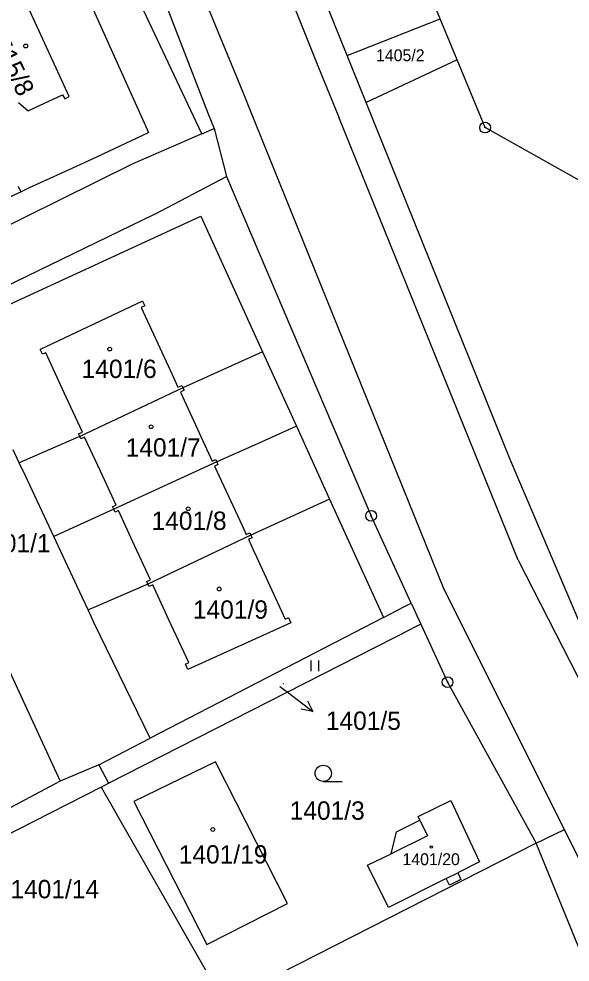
# Model space of a CAD drawing. Extents: x -736345 to -729997, y -1130177 to -1122501.
# Drawn here: x -733222.2 to -733171.1, y -1126140.6 to -1126053.2 of the extents above; entities that cross this region are included whole.
import ezdxf

# ---------------------------------------------------------------- set-up
doc = ezdxf.new("R2010")
doc.units = 0
for name, color, linetype in [('Vrstva 1', 7, 'Continuous'), ('Vrstva 16', 7, 'Continuous'), ('Vrstva 18', 7, 'Continuous'), ('Vrstva 19', 7, 'Continuous'), ('Vrstva 25', 7, 'Continuous'), ('Vrstva 4', 7, 'Continuous')]:
    doc.layers.add(name, color=color, linetype=linetype)

msp = doc.modelspace()

# ---------------------------------------------------------------- linework, layer by layer
at = {"layer": 'Vrstva 1'}
for points in [[(-733191.8, -1126056.57), (-733206.12, -1126021.09)], [(-733218.71, -1126025.72), (-733204.67, -1126061.97)], [(-733183.18, -1126053.18), (-733192.15, -1126031.48)], [(-733205.27, -1126063.82), (-733214.5, -1126044.21)], [(-733218.25, -1126045.81), (-733210.2, -1126063.7)], [(-733191.8, -1126056.57), (-733183.18, -1126053.18)], [(-733181.61, -1126056.98), (-733183.18, -1126053.18)], [(-733190.04, -1126060.94), (-733191.8, -1126056.57)], [(-733181.61, -1126056.98), (-733190.04, -1126060.94)], [(-733179.02, -1126063.25), (-733181.61, -1126056.98)], [(-733177.4, -1126092.26), (-733190.04, -1126060.94)], [(-733204.67, -1126061.97), (-733204.14, -1126063.33)], [(-733205.27, -1126063.82), (-733204.14, -1126063.33)], [(-733204.14, -1126063.33), (-733202.98, -1126067.78)], [(-733153.3, -1126077.69), (-733179.02, -1126063.25)], [(-733215.01, -1126065.95), (-733210.2, -1126063.7)], [(-733205.27, -1126063.82), (-733211.67, -1126066.6)], [(-733218.38, -1126067.52), (-733215.01, -1126065.95)], [(-733211.67, -1126066.6), (-733245.11, -1126083.18)], [(-733221.24, -1126068.79), (-733218.38, -1126067.52)], [(-733209.7, -1126071.32), (-733202.98, -1126067.78)], [(-733202.98, -1126067.78), (-733190.08, -1126098.08)], [(-733222.28, -1126068.67), (-733222.04, -1126069.2)], [(-733223.59, -1126069.92), (-733222.04, -1126069.2)], [(-733222.04, -1126069.2), (-733221.24, -1126068.79)], [(-733209.7, -1126071.32), (-733243.05, -1126087.49)], [(-733225.96, -1126080.96), (-733205.36, -1126071.47)], [(-733205.36, -1126071.47), (-733199.66, -1126084.02)], [(-733199.66, -1126084.02), (-733207.02, -1126087.38)], [(-733199.66, -1126084.02), (-733196.51, -1126090.93)], [(-733207.02, -1126087.38), (-733216.58, -1126091.88)], [(-733196.51, -1126090.93), (-733200.12, -1126092.57)], [(-733196.51, -1126090.93), (-733193.44, -1126097.7)], [(-733216.88, -1126092.01), (-733221.7, -1126094.1)], [(-733216.58, -1126091.88), (-733216.88, -1126092.01)], [(-733176.69, -1126094.02), (-733177.4, -1126092.26)], [(-733222.19, -1126094.31), (-733222.75, -1126093.11)], [(-733200.12, -1126092.57), (-733203.89, -1126094.23)], [(-733221.7, -1126094.1), (-733222.19, -1126094.31)], [(-733170.11, -1126109.46), (-733176.69, -1126094.02)], [(-733221.62, -1126095.52), (-733222.19, -1126094.31)], [(-733203.89, -1126094.23), (-733213.42, -1126098.63)], [(-733218.98, -1126101.16), (-733221.62, -1126095.52)], [(-733193.44, -1126097.7), (-733200.72, -1126101.04)], [(-733193.44, -1126097.7), (-733188.44, -1126108.66)], [(-733190.08, -1126098.08), (-733189.59, -1126099.23)], [(-733213.42, -1126098.63), (-733218.98, -1126101.16)], [(-733185.87, -1126107.33), (-733189.59, -1126099.23)], [(-733200.72, -1126101.04), (-733210.27, -1126105.56)], [(-733216.37, -1126106.76), (-733218.98, -1126101.16)], [(-733210.49, -1126105.65), (-733215.33, -1126107.75)], [(-733210.27, -1126105.56), (-733210.49, -1126105.65)], [(-733215.81, -1126107.96), (-733216.37, -1126106.76)], [(-733215.33, -1126107.75), (-733215.81, -1126107.96)], [(-733215.25, -1126109.17), (-733215.81, -1126107.96)], [(-733188.44, -1126108.66), (-733186.49, -1126107.65)], [(-733186.49, -1126107.65), (-733185.87, -1126107.33)], [(-733185.87, -1126107.33), (-733184.97, -1126109.27)], [(-733188.44, -1126108.66), (-733210.07, -1126119.85)], [(-733210.07, -1126119.85), (-733215.25, -1126109.17)], [(-733213.93, -1126124.02), (-733185.77, -1126109.68)], [(-733184.97, -1126109.27), (-733185.77, -1126109.68)], [(-733184.97, -1126109.27), (-733182.5, -1126114.65)], [(-733224.04, -1126111.61), (-733218.39, -1126123.82)], [(-733182.5, -1126114.65), (-733174.29, -1126129.57)], [(-733214.83, -1126122.32), (-733210.07, -1126119.85)], [(-733204, -1126122.02), (-733211.57, -1126125.7)], [(-733197.32, -1126135.17), (-733204, -1126122.02)], [(-733214.83, -1126122.32), (-733218.39, -1126123.82)], [(-733214.83, -1126122.32), (-733213.93, -1126124.02)], [(-733218.39, -1126123.82), (-733241.71, -1126136.24)], [(-733214.61, -1126124.37), (-733241.05, -1126137.84)], [(-733214.61, -1126124.37), (-733213.93, -1126124.02)], [(-733214.61, -1126124.37), (-733203.23, -1126144.31)], [(-733211.57, -1126125.7), (-733204.81, -1126138.97)], [(-733185.24, -1126127.09), (-733182.21, -1126125.61)], [(-733182.21, -1126125.61), (-733179.53, -1126131.31)], [(-733185.07, -1126127.45), (-733185.24, -1126127.09)], [(-733187.24, -1126128.51), (-733185.07, -1126127.45)], [(-733187.74, -1126130.55), (-733187.24, -1126128.51)], [(-733174.29, -1126129.57), (-733171.68, -1126128.29)], [(-733170.15, -1126131.35), (-733171.68, -1126128.29)], [(-733174.29, -1126129.57), (-733203.23, -1126144.31)], [(-733164.67, -1126153.16), (-733174.29, -1126129.57)], [(-733189.91, -1126131.61), (-733187.74, -1126130.55)], [(-733187.99, -1126135.52), (-733189.91, -1126131.61)], [(-733179.53, -1126131.31), (-733181.56, -1126132.32)], [(-733181.56, -1126132.32), (-733181.26, -1126132.94)], [(-733182.64, -1126132.85), (-733187.99, -1126135.52)], [(-733182.33, -1126133.47), (-733182.64, -1126132.85)], [(-733181.26, -1126132.94), (-733182.33, -1126133.47)], [(-733204.81, -1126138.97), (-733197.32, -1126135.17)]]:
    msp.add_lwpolyline(points, dxfattribs=at)
at = {"layer": 'Vrstva 16'}
msp.add_lwpolyline([(-733198.04, -1126115.06), (-733197.37, -1126115.56)], dxfattribs=at)
at = {"layer": 'Vrstva 25'}
for points in [[(-733195.136, -1126113.632), (-733195.136, -1126112.627)], [(-733194.443, -1126113.632), (-733194.443, -1126112.627)], [(-733197.37, -1126115.56), (-733194.978, -1126117.369)], [(-733195.474, -1126116.367), (-733194.978, -1126117.369), (-733196.077, -1126117.165)], [(-733194.02, -1126123.85), (-733192.27, -1126123.85)]]:
    msp.add_lwpolyline(points, dxfattribs=at)
for centre, radius in [((-733221.59, -1126055.69), 0.175), ((-733179.02, -1126063.25), 0.5), ((-733179.02, -1126063.25), 0.032), ((-733213.81, -1126083.78), 0.175), ((-733209.97, -1126090.98), 0.175), ((-733206.54, -1126098.58), 0.175), ((-733189.59, -1126099.23), 0.5), ((-733189.59, -1126099.23), 0.032), ((-733203.66, -1126106.02), 0.175), ((-733182.5, -1126114.65), 0.5), ((-733182.5, -1126114.65), 0.032), ((-733194.02, -1126123.1), 0.75), ((-733204.25, -1126128.3), 0.175), ((-733184.01, -1126129.93), 0.118)]:
    msp.add_circle(centre, radius, dxfattribs=at)
at = {"layer": 'Vrstva 4'}
for points in [[(-733209.13, -1126020.97), (-733194.45, -1126057.68)], [(-733201.23, -1126060.53), (-733216.26, -1126023.97)], [(-733217.56, -1126060.38), (-733221.91, -1126050.85)], [(-733194.45, -1126057.68), (-733192.59, -1126062.29)], [(-733221.24, -1126061.64), (-733218.18, -1126060.22)], [(-733218.18, -1126060.22), (-733217.98, -1126060.59)], [(-733217.98, -1126060.59), (-733217.56, -1126060.38)], [(-733200.88, -1126061.39), (-733201.23, -1126060.53)], [(-733222.26, -1126060.94), (-733221.36, -1126061.69)], [(-733221.36, -1126061.69), (-733221.24, -1126061.64)], [(-733199.12, -1126065.74), (-733200.88, -1126061.39)], [(-733179.97, -1126093.44), (-733192.59, -1126062.29)], [(-733186.67, -1126096.52), (-733199.12, -1126065.74)], [(-733210.76, -1126079.33), (-733220.26, -1126083.81)], [(-733210.55, -1126079.78), (-733210.88, -1126079.93)], [(-733210.88, -1126079.93), (-733208.21, -1126085.73)], [(-733210.76, -1126079.33), (-733210.55, -1126079.78)], [(-733220.04, -1126084.24), (-733220.26, -1126083.81)], [(-733219.73, -1126084.12), (-733220.04, -1126084.24)], [(-733217.83, -1126088.25), (-733219.73, -1126084.12)], [(-733208.21, -1126085.73), (-733207.86, -1126086.47)], [(-733207.86, -1126086.47), (-733207.48, -1126087.3)], [(-733207.48, -1126087.3), (-733207.13, -1126087.14)], [(-733206.92, -1126087.6), (-733207.26, -1126087.76)], [(-733207.26, -1126087.76), (-733204.31, -1126094.16)], [(-733207.13, -1126087.14), (-733207.02, -1126087.38)], [(-733207.02, -1126087.38), (-733206.92, -1126087.6)], [(-733216.34, -1126091.48), (-733217.83, -1126088.25)], [(-733216.69, -1126091.64), (-733216.34, -1126091.48)], [(-733216.58, -1126091.88), (-733216.69, -1126091.64)], [(-733216.48, -1126092.1), (-733216.58, -1126091.88)], [(-733216.13, -1126091.94), (-733216.48, -1126092.1)], [(-733214.67, -1126095.1), (-733216.13, -1126091.94)], [(-733204.31, -1126094.16), (-733203.99, -1126094.01)], [(-733203.99, -1126094.01), (-733203.89, -1126094.23)], [(-733175.96, -1126103.35), (-733179.97, -1126093.44)], [(-733203.78, -1126094.47), (-733204.1, -1126094.62)], [(-733204.1, -1126094.62), (-733201.53, -1126100.14)], [(-733203.89, -1126094.23), (-733203.78, -1126094.47)], [(-733213.22, -1126098.23), (-733214.67, -1126095.1)], [(-733182.81, -1126106.07), (-733186.67, -1126096.52)], [(-733213.55, -1126098.38), (-733213.22, -1126098.23)], [(-733213.42, -1126098.63), (-733213.55, -1126098.38)], [(-733213.29, -1126098.88), (-733213.42, -1126098.63)], [(-733212.99, -1126098.74), (-733213.29, -1126098.88)], [(-733211.5, -1126101.97), (-733212.99, -1126098.74)], [(-733201.53, -1126100.14), (-733201.15, -1126100.97)], [(-733201.15, -1126100.97), (-733200.81, -1126100.82)], [(-733200.81, -1126100.82), (-733200.72, -1126101.04)], [(-733200.72, -1126101.04), (-733200.62, -1126101.26)], [(-733210.02, -1126105.17), (-733211.5, -1126101.97)], [(-733200.62, -1126101.26), (-733200.95, -1126101.41)], [(-733200.95, -1126101.41), (-733200.5, -1126102.38)], [(-733200.5, -1126102.38), (-733200.2, -1126103.03)], [(-733200.2, -1126103.03), (-733197.54, -1126108.81)], [(-733175.96, -1126103.35), (-733164.89, -1126124.97)], [(-733210.38, -1126105.33), (-733210.02, -1126105.17)], [(-733210.27, -1126105.56), (-733210.38, -1126105.33)], [(-733210.16, -1126105.79), (-733210.27, -1126105.56)], [(-733209.81, -1126105.63), (-733210.16, -1126105.79)], [(-733208.35, -1126108.8), (-733209.81, -1126105.63)], [(-733171.68, -1126128.29), (-733182.81, -1126106.07)], [(-733206.48, -1126112.84), (-733208.35, -1126108.8)], [(-733197.54, -1126108.81), (-733197.24, -1126108.67)], [(-733197.24, -1126108.67), (-733197.02, -1126109.15)], [(-733197.02, -1126109.15), (-733206.58, -1126113.47)], [(-733206.77, -1126112.97), (-733206.48, -1126112.84)], [(-733206.58, -1126113.47), (-733206.77, -1126112.97)], [(-733185.07, -1126127.45), (-733184.36, -1126128.89)], [(-733184.36, -1126128.89), (-733187.74, -1126130.55)], [(-733182.64, -1126132.85), (-733181.56, -1126132.32)]]:
    msp.add_lwpolyline(points, dxfattribs=at)

# ---------------------------------------------------------------- texts
at = {"layer": 'Vrstva 16'}
for s, p in [('1401/5', (-733193.78, -1126119.07)), ('1401/14', (-733223.01, -1126134.68))]:
    msp.add_text(s, height=1.7, dxfattribs=at).set_placement(p)
at = {"layer": 'Vrstva 18'}
for s, height, p in [('1405/2', 1.1, (-733189.13, -1126057.1)), ('1401/1', 1.7, (-733226.24, -1126102.62)), ('1401/5', 0.1, (-733197.84, -1126114.86)), ('1401/3', 1.7, (-733197.13, -1126127.4))]:
    msp.add_text(s, height=height, dxfattribs=at).set_placement(p)
at = {"layer": 'Vrstva 19'}
msp.add_text('1515/8', height=1.7, rotation=296.30236, dxfattribs=at).set_placement((-733225.323, -1126054.26))
for s, height, p in [('1401/6', 1.7, (-733216.41, -1126086.46)), ('1401/7', 1.7, (-733212.33, -1126093.74)), ('1401/8', 1.7, (-733209.93, -1126100.54)), ('1401/9', 1.7, (-733206.1, -1126108.77)), ('1401/19', 1.7, (-733207.41, -1126131.46)), ('1401/20', 1.1, (-733186.68, -1126131.61))]:
    msp.add_text(s, height=height, dxfattribs=at).set_placement(p)

doc.saveas('drawing.dxf')
